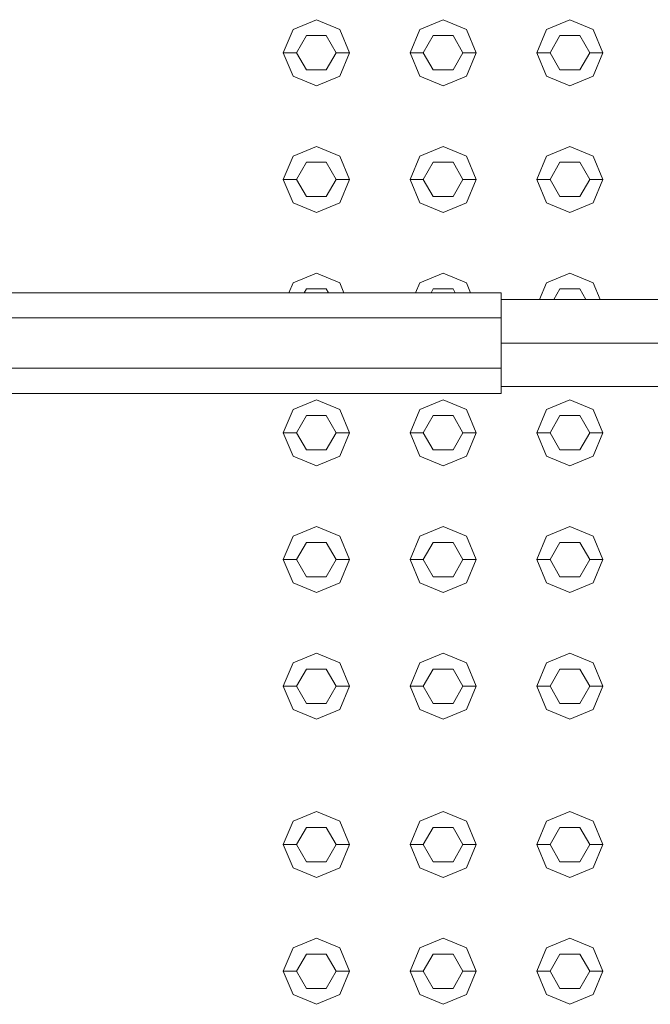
# Model space of a CAD drawing. Header units: millimetres. Extents: x 321 to 585, y -277 to 9.
# Tile 894 of 1056: x 352.785 to 353.262, y -17.687 to -16.941. Entities that reach past the tile are written whole.
import ezdxf

# ---------------------------------------------------------------- set-up
doc = ezdxf.new("R2010")
doc.units = ezdxf.units.MM
doc.header["$MEASUREMENT"] = 0
for name, color, linetype, lineweight in [('IFC-Corrimão-Contorno', 36, 'Continuous', 5), ('IFC-Elemento construtivo genérico-Contorno', 253, 'Continuous', 5), ('IFC-Escada-Contorno', 32, 'Continuous', 5)]:
    doc.layers.add(name, color=color, linetype=linetype, lineweight=lineweight)

msp = doc.modelspace()

# ---------------------------------------------------------------- linework, layer by layer
at = {"layer": 'IFC-Corrimão-Contorno', "color": 7, "lineweight": 5}
for p, q in [((351.91296, -17.14804), (353.14913, -17.14804)), ((353.14913, -17.16708), (353.14913, -17.14804)), ((353.14913, -17.18614), (353.14913, -17.15314)), ((353.14913, -17.15314), (353.55553, -17.15314)), ((351.90538, -17.16708), (353.14913, -17.16708)), ((353.14913, -17.20519), (353.14913, -17.16708)), ((353.14913, -17.18614), (353.55553, -17.18614)), ((353.14913, -17.21088), (353.14913, -17.18614)), ((351.90538, -17.20519), (353.14913, -17.20519)), ((353.14913, -17.22423), (353.14913, -17.20519)), ((351.91296, -17.22423), (353.14913, -17.22423)), ((353.14913, -17.21913), (353.55553, -17.21913))]:
    msp.add_line(p, q, dxfattribs=at)
at = {"layer": 'IFC-Elemento construtivo genérico-Contorno', "lineweight": 5}
for p, q in [((352.99146, -16.94846), (353.00913, -16.94114)), ((352.99146, -16.94846), (353.00913, -16.94114)), ((353.00913, -16.94114), (353.02681, -16.94846)), ((353.00913, -16.94114), (353.02681, -16.94846)), ((353.08746, -16.94846), (353.10514, -16.94114)), ((353.08746, -16.94846), (353.10514, -16.94114)), ((353.10514, -16.94114), (353.12281, -16.94846)), ((353.10514, -16.94114), (353.12281, -16.94846)), ((353.18346, -16.94846), (353.20113, -16.94114)), ((353.18346, -16.94846), (353.20113, -16.94114)), ((353.20113, -16.94114), (353.21881, -16.94846)), ((353.20113, -16.94114), (353.21881, -16.94846)), ((352.98413, -16.96614), (352.99146, -16.94846)), ((352.98413, -16.96614), (352.99146, -16.94846)), ((353.02681, -16.94846), (353.03413, -16.96614)), ((353.02681, -16.94846), (353.03413, -16.96614)), ((353.08014, -16.96614), (353.08746, -16.94846)), ((353.08014, -16.96614), (353.08746, -16.94846)), ((353.12281, -16.94846), (353.13014, -16.96614)), ((353.12281, -16.94846), (353.13014, -16.96614)), ((353.17613, -16.96614), (353.18346, -16.94846)), ((353.17613, -16.96614), (353.18346, -16.94846)), ((353.21881, -16.94846), (353.22613, -16.96614)), ((353.21881, -16.94846), (353.22613, -16.96614)), ((352.99413, -16.96614), (353.00163, -16.95315)), ((352.99413, -16.96614), (353.00163, -16.95315)), ((353.00163, -16.95315), (353.01663, -16.95315)), ((353.00163, -16.95315), (353.01663, -16.95315)), ((353.01663, -16.95315), (353.02413, -16.96614)), ((353.01663, -16.95315), (353.02413, -16.96614)), ((353.09014, -16.96614), (353.09764, -16.95315)), ((353.09014, -16.96614), (353.09764, -16.95315)), ((353.09764, -16.95315), (353.11264, -16.95315)), ((353.09764, -16.95315), (353.11264, -16.95315)), ((353.11264, -16.95315), (353.12014, -16.96614)), ((353.11264, -16.95315), (353.12014, -16.96614)), ((353.18613, -16.96614), (353.19363, -16.95315)), ((353.18613, -16.96614), (353.19363, -16.95315)), ((353.19363, -16.95315), (353.20863, -16.95315)), ((353.19363, -16.95315), (353.20863, -16.95315)), ((353.20863, -16.95315), (353.21613, -16.96614)), ((353.20863, -16.95315), (353.21613, -16.96614)), ((352.98413, -16.96614), (352.99413, -16.96614)), ((352.98413, -16.96614), (352.99146, -16.98381)), ((352.98413, -16.96614), (352.99413, -16.96614)), ((352.98413, -16.96614), (352.99146, -16.98381)), ((352.99413, -16.96614), (353.00163, -16.97912)), ((352.99413, -16.96614), (353.00163, -16.97912)), ((353.01663, -16.97912), (353.02413, -16.96614)), ((353.01663, -16.97912), (353.02413, -16.96614)), ((353.02413, -16.96614), (353.03413, -16.96614)), ((353.02413, -16.96614), (353.03413, -16.96614)), ((353.02681, -16.98381), (353.03413, -16.96614)), ((353.02681, -16.98381), (353.03413, -16.96614)), ((353.08014, -16.96614), (353.09014, -16.96614)), ((353.08014, -16.96614), (353.08746, -16.98381)), ((353.08014, -16.96614), (353.09014, -16.96614)), ((353.08014, -16.96614), (353.08746, -16.98381)), ((353.09014, -16.96614), (353.09764, -16.97912)), ((353.09014, -16.96614), (353.09764, -16.97912)), ((353.11264, -16.97912), (353.12014, -16.96614)), ((353.11264, -16.97912), (353.12014, -16.96614)), ((353.12014, -16.96614), (353.13014, -16.96614)), ((353.12014, -16.96614), (353.13014, -16.96614)), ((353.12281, -16.98381), (353.13014, -16.96614)), ((353.12281, -16.98381), (353.13014, -16.96614)), ((353.17613, -16.96614), (353.18613, -16.96614)), ((353.17613, -16.96614), (353.18346, -16.98381)), ((353.17613, -16.96614), (353.18613, -16.96614)), ((353.17613, -16.96614), (353.18346, -16.98381)), ((353.18613, -16.96614), (353.19363, -16.97912)), ((353.18613, -16.96614), (353.19363, -16.97912)), ((353.20863, -16.97912), (353.21613, -16.96614)), ((353.20863, -16.97912), (353.21613, -16.96614)), ((353.21613, -16.96614), (353.22613, -16.96614)), ((353.21613, -16.96614), (353.22613, -16.96614)), ((353.21881, -16.98381), (353.22613, -16.96614)), ((353.21881, -16.98381), (353.22613, -16.96614)), ((352.99146, -16.98381), (353.00913, -16.99114)), ((352.99146, -16.98381), (353.00913, -16.99114)), ((353.00163, -16.97912), (353.01663, -16.97912)), ((353.00163, -16.97912), (353.01663, -16.97912)), ((353.00913, -16.99114), (353.02681, -16.98381)), ((353.00913, -16.99114), (353.02681, -16.98381)), ((353.08746, -16.98381), (353.10514, -16.99114)), ((353.08746, -16.98381), (353.10514, -16.99114)), ((353.09764, -16.97912), (353.11264, -16.97912)), ((353.09764, -16.97912), (353.11264, -16.97912)), ((353.10514, -16.99114), (353.12281, -16.98381)), ((353.10514, -16.99114), (353.12281, -16.98381)), ((353.18346, -16.98381), (353.20113, -16.99114)), ((353.18346, -16.98381), (353.20113, -16.99114)), ((353.19363, -16.97912), (353.20863, -16.97912)), ((353.19363, -16.97912), (353.20863, -16.97912)), ((353.20113, -16.99114), (353.21881, -16.98381)), ((353.20113, -16.99114), (353.21881, -16.98381)), ((352.99146, -17.04446), (353.00913, -17.03713)), ((352.99146, -17.04446), (353.00913, -17.03713)), ((353.00913, -17.03713), (353.02681, -17.04446)), ((353.00913, -17.03713), (353.02681, -17.04446)), ((353.08746, -17.04446), (353.10514, -17.03713)), ((353.08746, -17.04446), (353.10514, -17.03713)), ((353.10514, -17.03713), (353.12281, -17.04446)), ((353.10514, -17.03713), (353.12281, -17.04446)), ((353.18346, -17.04446), (353.20113, -17.03713)), ((353.18346, -17.04446), (353.20113, -17.03713)), ((353.20113, -17.03713), (353.21881, -17.04446)), ((353.20113, -17.03713), (353.21881, -17.04446)), ((352.98413, -17.06213), (352.99146, -17.04446)), ((352.98413, -17.06213), (352.99146, -17.04446)), ((353.02681, -17.04446), (353.03413, -17.06213)), ((353.02681, -17.04446), (353.03413, -17.06213)), ((353.08014, -17.06213), (353.08746, -17.04446)), ((353.08014, -17.06213), (353.08746, -17.04446)), ((353.12281, -17.04446), (353.13014, -17.06213)), ((353.12281, -17.04446), (353.13014, -17.06213)), ((353.17613, -17.06213), (353.18346, -17.04446)), ((353.17613, -17.06213), (353.18346, -17.04446)), ((353.21881, -17.04446), (353.22613, -17.06213)), ((353.21881, -17.04446), (353.22613, -17.06213)), ((352.99413, -17.06213), (353.00163, -17.04914)), ((352.99413, -17.06213), (353.00163, -17.04914)), ((353.00163, -17.04914), (353.01663, -17.04914)), ((353.00163, -17.04914), (353.01663, -17.04914)), ((353.01663, -17.04914), (353.02413, -17.06213)), ((353.01663, -17.04914), (353.02413, -17.06213)), ((353.09014, -17.06213), (353.09764, -17.04914)), ((353.09014, -17.06213), (353.09764, -17.04914)), ((353.09764, -17.04914), (353.11264, -17.04914)), ((353.09764, -17.04914), (353.11264, -17.04914)), ((353.11264, -17.04914), (353.12014, -17.06213)), ((353.11264, -17.04914), (353.12014, -17.06213)), ((353.18613, -17.06213), (353.19363, -17.04914)), ((353.18613, -17.06213), (353.19363, -17.04914)), ((353.19363, -17.04914), (353.20863, -17.04914)), ((353.19363, -17.04914), (353.20863, -17.04914)), ((353.20863, -17.04914), (353.21613, -17.06213)), ((353.20863, -17.04914), (353.21613, -17.06213)), ((352.98413, -17.06213), (352.99413, -17.06213)), ((352.98413, -17.06213), (352.99146, -17.07982)), ((352.98413, -17.06213), (352.99413, -17.06213)), ((352.98413, -17.06213), (352.99146, -17.07982)), ((352.99413, -17.06213), (353.00163, -17.07513)), ((352.99413, -17.06213), (353.00163, -17.07513)), ((353.01663, -17.07513), (353.02413, -17.06213)), ((353.01663, -17.07513), (353.02413, -17.06213)), ((353.02413, -17.06213), (353.03413, -17.06213)), ((353.02413, -17.06213), (353.03413, -17.06213)), ((353.02681, -17.07982), (353.03413, -17.06213)), ((353.02681, -17.07982), (353.03413, -17.06213)), ((353.08014, -17.06213), (353.09014, -17.06213)), ((353.08014, -17.06213), (353.08746, -17.07982)), ((353.08014, -17.06213), (353.09014, -17.06213)), ((353.08014, -17.06213), (353.08746, -17.07982)), ((353.09014, -17.06213), (353.09764, -17.07513)), ((353.09014, -17.06213), (353.09764, -17.07513)), ((353.11264, -17.07513), (353.12014, -17.06213)), ((353.11264, -17.07513), (353.12014, -17.06213)), ((353.12014, -17.06213), (353.13014, -17.06213)), ((353.12014, -17.06213), (353.13014, -17.06213)), ((353.12281, -17.07982), (353.13014, -17.06213)), ((353.12281, -17.07982), (353.13014, -17.06213)), ((353.17613, -17.06213), (353.18613, -17.06213)), ((353.17613, -17.06213), (353.18346, -17.07982)), ((353.17613, -17.06213), (353.18613, -17.06213)), ((353.17613, -17.06213), (353.18346, -17.07982)), ((353.18613, -17.06213), (353.19363, -17.07513)), ((353.18613, -17.06213), (353.19363, -17.07513)), ((353.20863, -17.07513), (353.21613, -17.06213)), ((353.20863, -17.07513), (353.21613, -17.06213)), ((353.21613, -17.06213), (353.22613, -17.06213)), ((353.21613, -17.06213), (353.22613, -17.06213)), ((353.21881, -17.07982), (353.22613, -17.06213)), ((353.21881, -17.07982), (353.22613, -17.06213)), ((353.00163, -17.07513), (353.01663, -17.07513)), ((353.00163, -17.07513), (353.01663, -17.07513)), ((353.09764, -17.07513), (353.11264, -17.07513)), ((353.09764, -17.07513), (353.11264, -17.07513)), ((353.19363, -17.07513), (353.20863, -17.07513)), ((353.19363, -17.07513), (353.20863, -17.07513)), ((352.99146, -17.07982), (353.00913, -17.08713)), ((352.99146, -17.07982), (353.00913, -17.08713)), ((353.00913, -17.08713), (353.02681, -17.07982)), ((353.00913, -17.08713), (353.02681, -17.07982)), ((353.08746, -17.07982), (353.10514, -17.08713)), ((353.08746, -17.07982), (353.10514, -17.08713)), ((353.10514, -17.08713), (353.12281, -17.07982)), ((353.10514, -17.08713), (353.12281, -17.07982)), ((353.18346, -17.07982), (353.20113, -17.08713)), ((353.18346, -17.07982), (353.20113, -17.08713)), ((353.20113, -17.08713), (353.21881, -17.07982)), ((353.20113, -17.08713), (353.21881, -17.07982)), ((352.99146, -17.14046), (353.00913, -17.13314)), ((352.99146, -17.14046), (353.00913, -17.13314)), ((353.00913, -17.13314), (353.02681, -17.14046)), ((353.00913, -17.13314), (353.02681, -17.14046)), ((353.08746, -17.14046), (353.10514, -17.13314)), ((353.08746, -17.14046), (353.10514, -17.13314)), ((353.10514, -17.13314), (353.12281, -17.14046)), ((353.10514, -17.13314), (353.12281, -17.14046)), ((353.18346, -17.14046), (353.20113, -17.13314)), ((353.18346, -17.14046), (353.20113, -17.13314)), ((353.20113, -17.13314), (353.21881, -17.14046)), ((353.20113, -17.13314), (353.21881, -17.14046)), ((352.98832, -17.14804), (352.99146, -17.14046)), ((352.98832, -17.14804), (352.99146, -17.14046)), ((353.02681, -17.14046), (353.02995, -17.14804)), ((353.02681, -17.14046), (353.02995, -17.14804)), ((353.08432, -17.14804), (353.08746, -17.14046)), ((353.08432, -17.14804), (353.08746, -17.14046)), ((353.12281, -17.14046), (353.12595, -17.14804)), ((353.12281, -17.14046), (353.12595, -17.14804)), ((353.17821, -17.15314), (353.18346, -17.14046)), ((353.17821, -17.15314), (353.18346, -17.14046)), ((353.21881, -17.14046), (353.22406, -17.15314)), ((353.21881, -17.14046), (353.22406, -17.15314)), ((352.99997, -17.14804), (353.00163, -17.14515)), ((352.99997, -17.14804), (353.00163, -17.14515)), ((353.00163, -17.14515), (353.01663, -17.14515)), ((353.00163, -17.14515), (353.01663, -17.14515)), ((353.01663, -17.14515), (353.0183, -17.14804)), ((353.01663, -17.14515), (353.0183, -17.14804)), ((353.09597, -17.14804), (353.09764, -17.14515)), ((353.09597, -17.14804), (353.09764, -17.14515)), ((353.09764, -17.14515), (353.11264, -17.14515)), ((353.09764, -17.14515), (353.11264, -17.14515)), ((353.11264, -17.14515), (353.1143, -17.14804)), ((353.11264, -17.14515), (353.1143, -17.14804)), ((353.18902, -17.15314), (353.19363, -17.14515)), ((353.18902, -17.15314), (353.19363, -17.14515)), ((353.19363, -17.14515), (353.20863, -17.14515)), ((353.19363, -17.14515), (353.20863, -17.14515)), ((353.20863, -17.14515), (353.21325, -17.15314)), ((353.20863, -17.14515), (353.21325, -17.15314)), ((352.99146, -17.23646), (353.00913, -17.22913)), ((352.99146, -17.23646), (353.00913, -17.22913)), ((353.00913, -17.22913), (353.02681, -17.23646)), ((353.00913, -17.22913), (353.02681, -17.23646)), ((353.08746, -17.23646), (353.10514, -17.22913)), ((353.08746, -17.23646), (353.10514, -17.22913)), ((353.10514, -17.22913), (353.12281, -17.23646)), ((353.10514, -17.22913), (353.12281, -17.23646)), ((353.18346, -17.23646), (353.20113, -17.22913)), ((353.18346, -17.23646), (353.20113, -17.22913)), ((353.20113, -17.22913), (353.21881, -17.23646)), ((353.20113, -17.22913), (353.21881, -17.23646)), ((352.98413, -17.25413), (352.99146, -17.23646)), ((352.98413, -17.25413), (352.99146, -17.23646)), ((353.02681, -17.23646), (353.03413, -17.25413)), ((353.02681, -17.23646), (353.03413, -17.25413)), ((353.08014, -17.25413), (353.08746, -17.23646)), ((353.08014, -17.25413), (353.08746, -17.23646)), ((353.12281, -17.23646), (353.13014, -17.25413)), ((353.12281, -17.23646), (353.13014, -17.25413)), ((353.17613, -17.25413), (353.18346, -17.23646)), ((353.17613, -17.25413), (353.18346, -17.23646)), ((353.21881, -17.23646), (353.22613, -17.25413)), ((353.21881, -17.23646), (353.22613, -17.25413)), ((352.99413, -17.25413), (353.00163, -17.24114)), ((352.99413, -17.25413), (353.00163, -17.24114)), ((353.00163, -17.24114), (353.01663, -17.24114)), ((353.00163, -17.24114), (353.01663, -17.24114)), ((353.01663, -17.24114), (353.02413, -17.25413)), ((353.01663, -17.24114), (353.02413, -17.25413)), ((353.09014, -17.25413), (353.09764, -17.24114)), ((353.09014, -17.25413), (353.09764, -17.24114)), ((353.09764, -17.24114), (353.11264, -17.24114)), ((353.09764, -17.24114), (353.11264, -17.24114)), ((353.11264, -17.24114), (353.12014, -17.25413)), ((353.11264, -17.24114), (353.12014, -17.25413)), ((353.18613, -17.25413), (353.19363, -17.24114)), ((353.18613, -17.25413), (353.19363, -17.24114)), ((353.19363, -17.24114), (353.20863, -17.24114)), ((353.19363, -17.24114), (353.20863, -17.24114)), ((353.20863, -17.24114), (353.21613, -17.25413)), ((353.20863, -17.24114), (353.21613, -17.25413)), ((352.98413, -17.25413), (352.99413, -17.25413)), ((352.98413, -17.25413), (352.99146, -17.27181)), ((352.98413, -17.25413), (352.99413, -17.25413)), ((352.98413, -17.25413), (352.99146, -17.27181)), ((352.99413, -17.25413), (353.00163, -17.26712)), ((352.99413, -17.25413), (353.00163, -17.26712)), ((353.01663, -17.26712), (353.02413, -17.25413)), ((353.01663, -17.26712), (353.02413, -17.25413)), ((353.02413, -17.25413), (353.03413, -17.25413)), ((353.02413, -17.25413), (353.03413, -17.25413)), ((353.02681, -17.27181), (353.03413, -17.25413)), ((353.02681, -17.27181), (353.03413, -17.25413)), ((353.08014, -17.25413), (353.09014, -17.25413)), ((353.08014, -17.25413), (353.08746, -17.27181)), ((353.08014, -17.25413), (353.09014, -17.25413)), ((353.08014, -17.25413), (353.08746, -17.27181)), ((353.09014, -17.25413), (353.09764, -17.26712)), ((353.09014, -17.25413), (353.09764, -17.26712)), ((353.11264, -17.26712), (353.12014, -17.25413)), ((353.11264, -17.26712), (353.12014, -17.25413)), ((353.12014, -17.25413), (353.13014, -17.25413)), ((353.12014, -17.25413), (353.13014, -17.25413)), ((353.12281, -17.27181), (353.13014, -17.25413)), ((353.12281, -17.27181), (353.13014, -17.25413)), ((353.17613, -17.25413), (353.18613, -17.25413)), ((353.17613, -17.25413), (353.18346, -17.27181)), ((353.17613, -17.25413), (353.18613, -17.25413)), ((353.17613, -17.25413), (353.18346, -17.27181)), ((353.18613, -17.25413), (353.19363, -17.26712)), ((353.18613, -17.25413), (353.19363, -17.26712)), ((353.20863, -17.26712), (353.21613, -17.25413)), ((353.20863, -17.26712), (353.21613, -17.25413)), ((353.21613, -17.25413), (353.22613, -17.25413)), ((353.21613, -17.25413), (353.22613, -17.25413)), ((353.21881, -17.27181), (353.22613, -17.25413)), ((353.21881, -17.27181), (353.22613, -17.25413)), ((353.00163, -17.26712), (353.01663, -17.26712)), ((353.00163, -17.26712), (353.01663, -17.26712)), ((353.09764, -17.26712), (353.11264, -17.26712)), ((353.09764, -17.26712), (353.11264, -17.26712)), ((353.19363, -17.26712), (353.20863, -17.26712)), ((353.19363, -17.26712), (353.20863, -17.26712)), ((352.99146, -17.27181), (353.00913, -17.27913)), ((352.99146, -17.27181), (353.00913, -17.27913)), ((353.00913, -17.27913), (353.02681, -17.27181)), ((353.00913, -17.27913), (353.02681, -17.27181)), ((353.08746, -17.27181), (353.10514, -17.27913)), ((353.08746, -17.27181), (353.10514, -17.27913)), ((353.10514, -17.27913), (353.12281, -17.27181)), ((353.10514, -17.27913), (353.12281, -17.27181)), ((353.18346, -17.27181), (353.20113, -17.27913)), ((353.18346, -17.27181), (353.20113, -17.27913)), ((353.20113, -17.27913), (353.21881, -17.27181)), ((353.20113, -17.27913), (353.21881, -17.27181)), ((352.99146, -17.33245), (353.00913, -17.32514)), ((352.99146, -17.33245), (353.00913, -17.32514)), ((353.00913, -17.32514), (353.02681, -17.33245)), ((353.00913, -17.32514), (353.02681, -17.33245)), ((353.08746, -17.33245), (353.10514, -17.32514)), ((353.08746, -17.33245), (353.10514, -17.32514)), ((353.10514, -17.32514), (353.12281, -17.33245)), ((353.10514, -17.32514), (353.12281, -17.33245)), ((353.18346, -17.33245), (353.20113, -17.32514)), ((353.18346, -17.33245), (353.20113, -17.32514)), ((353.20113, -17.32514), (353.21881, -17.33245)), ((353.20113, -17.32514), (353.21881, -17.33245)), ((352.98413, -17.35014), (352.99146, -17.33245)), ((352.98413, -17.35014), (352.99146, -17.33245)), ((353.02681, -17.33245), (353.03413, -17.35014)), ((353.02681, -17.33245), (353.03413, -17.35014)), ((353.08014, -17.35014), (353.08746, -17.33245)), ((353.08014, -17.35014), (353.08746, -17.33245)), ((353.12281, -17.33245), (353.13014, -17.35014)), ((353.12281, -17.33245), (353.13014, -17.35014)), ((353.17613, -17.35014), (353.18346, -17.33245)), ((353.17613, -17.35014), (353.18346, -17.33245)), ((353.21881, -17.33245), (353.22613, -17.35014)), ((353.21881, -17.33245), (353.22613, -17.35014)), ((352.99413, -17.35014), (353.00163, -17.33714)), ((352.99413, -17.35014), (353.00163, -17.33714)), ((353.00163, -17.33714), (353.01663, -17.33714)), ((353.00163, -17.33714), (353.01663, -17.33714)), ((353.01663, -17.33714), (353.02413, -17.35014)), ((353.01663, -17.33714), (353.02413, -17.35014)), ((353.09014, -17.35014), (353.09764, -17.33714)), ((353.09014, -17.35014), (353.09764, -17.33714)), ((353.09764, -17.33714), (353.11264, -17.33714)), ((353.09764, -17.33714), (353.11264, -17.33714)), ((353.11264, -17.33714), (353.12014, -17.35014)), ((353.11264, -17.33714), (353.12014, -17.35014)), ((353.18613, -17.35014), (353.19363, -17.33714)), ((353.18613, -17.35014), (353.19363, -17.33714)), ((353.19363, -17.33714), (353.20863, -17.33714)), ((353.19363, -17.33714), (353.20863, -17.33714)), ((353.20863, -17.33714), (353.21613, -17.35014)), ((353.20863, -17.33714), (353.21613, -17.35014)), ((352.98413, -17.35014), (352.99413, -17.35014)), ((352.98413, -17.35014), (352.99146, -17.36781)), ((352.98413, -17.35014), (352.99413, -17.35014)), ((352.98413, -17.35014), (352.99146, -17.36781)), ((352.99413, -17.35014), (353.00163, -17.36313)), ((352.99413, -17.35014), (353.00163, -17.36313)), ((353.01663, -17.36313), (353.02413, -17.35014)), ((353.01663, -17.36313), (353.02413, -17.35014)), ((353.02413, -17.35014), (353.03413, -17.35014)), ((353.02413, -17.35014), (353.03413, -17.35014)), ((353.02681, -17.36781), (353.03413, -17.35014)), ((353.02681, -17.36781), (353.03413, -17.35014)), ((353.08014, -17.35014), (353.09014, -17.35014)), ((353.08014, -17.35014), (353.08746, -17.36781)), ((353.08014, -17.35014), (353.09014, -17.35014)), ((353.08014, -17.35014), (353.08746, -17.36781)), ((353.09014, -17.35014), (353.09764, -17.36313)), ((353.09014, -17.35014), (353.09764, -17.36313)), ((353.11264, -17.36313), (353.12014, -17.35014)), ((353.11264, -17.36313), (353.12014, -17.35014)), ((353.12014, -17.35014), (353.13014, -17.35014)), ((353.12014, -17.35014), (353.13014, -17.35014)), ((353.12281, -17.36781), (353.13014, -17.35014)), ((353.12281, -17.36781), (353.13014, -17.35014)), ((353.17613, -17.35014), (353.18613, -17.35014)), ((353.17613, -17.35014), (353.18346, -17.36781)), ((353.17613, -17.35014), (353.18613, -17.35014)), ((353.17613, -17.35014), (353.18346, -17.36781)), ((353.18613, -17.35014), (353.19363, -17.36313)), ((353.18613, -17.35014), (353.19363, -17.36313)), ((353.20863, -17.36313), (353.21613, -17.35014)), ((353.20863, -17.36313), (353.21613, -17.35014)), ((353.21613, -17.35014), (353.22613, -17.35014)), ((353.21613, -17.35014), (353.22613, -17.35014)), ((353.21881, -17.36781), (353.22613, -17.35014)), ((353.21881, -17.36781), (353.22613, -17.35014)), ((353.00163, -17.36313), (353.01663, -17.36313)), ((353.00163, -17.36313), (353.01663, -17.36313)), ((353.09764, -17.36313), (353.11264, -17.36313)), ((353.09764, -17.36313), (353.11264, -17.36313)), ((353.19363, -17.36313), (353.20863, -17.36313)), ((353.19363, -17.36313), (353.20863, -17.36313)), ((352.99146, -17.36781), (353.00913, -17.37514)), ((352.99146, -17.36781), (353.00913, -17.37514)), ((353.00913, -17.37514), (353.02681, -17.36781)), ((353.00913, -17.37514), (353.02681, -17.36781)), ((353.08746, -17.36781), (353.10514, -17.37514)), ((353.08746, -17.36781), (353.10514, -17.37514)), ((353.10514, -17.37514), (353.12281, -17.36781)), ((353.10514, -17.37514), (353.12281, -17.36781)), ((353.18346, -17.36781), (353.20113, -17.37514)), ((353.18346, -17.36781), (353.20113, -17.37514)), ((353.20113, -17.37514), (353.21881, -17.36781)), ((353.20113, -17.37514), (353.21881, -17.36781)), ((352.99146, -17.42846), (353.00913, -17.42114)), ((352.99146, -17.42846), (353.00913, -17.42114)), ((353.00913, -17.42114), (353.02681, -17.42846)), ((353.00913, -17.42114), (353.02681, -17.42846)), ((353.08746, -17.42846), (353.10514, -17.42114)), ((353.08746, -17.42846), (353.10514, -17.42114)), ((353.10514, -17.42114), (353.12281, -17.42846)), ((353.10514, -17.42114), (353.12281, -17.42846)), ((353.18346, -17.42846), (353.20113, -17.42114)), ((353.18346, -17.42846), (353.20113, -17.42114)), ((353.20113, -17.42114), (353.21881, -17.42846)), ((353.20113, -17.42114), (353.21881, -17.42846)), ((352.98413, -17.44614), (352.99146, -17.42846)), ((352.98413, -17.44614), (352.99146, -17.42846)), ((352.99413, -17.44614), (353.00163, -17.43315)), ((352.99413, -17.44614), (353.00163, -17.43315)), ((353.00163, -17.43315), (353.01663, -17.43315)), ((353.00163, -17.43315), (353.01663, -17.43315)), ((353.01663, -17.43315), (353.02413, -17.44614)), ((353.01663, -17.43315), (353.02413, -17.44614)), ((353.02681, -17.42846), (353.03413, -17.44614)), ((353.02681, -17.42846), (353.03413, -17.44614)), ((353.08014, -17.44614), (353.08746, -17.42846)), ((353.08014, -17.44614), (353.08746, -17.42846)), ((353.09014, -17.44614), (353.09764, -17.43315)), ((353.09014, -17.44614), (353.09764, -17.43315)), ((353.09764, -17.43315), (353.11264, -17.43315)), ((353.09764, -17.43315), (353.11264, -17.43315)), ((353.11264, -17.43315), (353.12014, -17.44614)), ((353.11264, -17.43315), (353.12014, -17.44614)), ((353.12281, -17.42846), (353.13014, -17.44614)), ((353.12281, -17.42846), (353.13014, -17.44614)), ((353.17613, -17.44614), (353.18346, -17.42846)), ((353.17613, -17.44614), (353.18346, -17.42846)), ((353.18613, -17.44614), (353.19363, -17.43315)), ((353.18613, -17.44614), (353.19363, -17.43315)), ((353.19363, -17.43315), (353.20863, -17.43315)), ((353.19363, -17.43315), (353.20863, -17.43315)), ((353.20863, -17.43315), (353.21613, -17.44614)), ((353.20863, -17.43315), (353.21613, -17.44614)), ((353.21881, -17.42846), (353.22613, -17.44614)), ((353.21881, -17.42846), (353.22613, -17.44614)), ((352.98413, -17.44614), (352.99413, -17.44614)), ((352.98413, -17.44614), (352.99146, -17.46381)), ((352.98413, -17.44614), (352.99413, -17.44614)), ((352.98413, -17.44614), (352.99146, -17.46381)), ((352.99413, -17.44614), (353.00163, -17.45912)), ((352.99413, -17.44614), (353.00163, -17.45912)), ((353.01663, -17.45912), (353.02413, -17.44614)), ((353.01663, -17.45912), (353.02413, -17.44614)), ((353.02413, -17.44614), (353.03413, -17.44614)), ((353.02413, -17.44614), (353.03413, -17.44614)), ((353.02681, -17.46381), (353.03413, -17.44614)), ((353.02681, -17.46381), (353.03413, -17.44614)), ((353.08014, -17.44614), (353.09014, -17.44614)), ((353.08014, -17.44614), (353.08746, -17.46381)), ((353.08014, -17.44614), (353.09014, -17.44614)), ((353.08014, -17.44614), (353.08746, -17.46381)), ((353.09014, -17.44614), (353.09764, -17.45912)), ((353.09014, -17.44614), (353.09764, -17.45912)), ((353.11264, -17.45912), (353.12014, -17.44614)), ((353.11264, -17.45912), (353.12014, -17.44614)), ((353.12014, -17.44614), (353.13014, -17.44614)), ((353.12014, -17.44614), (353.13014, -17.44614)), ((353.12281, -17.46381), (353.13014, -17.44614)), ((353.12281, -17.46381), (353.13014, -17.44614)), ((353.17613, -17.44614), (353.18613, -17.44614)), ((353.17613, -17.44614), (353.18346, -17.46381)), ((353.17613, -17.44614), (353.18613, -17.44614)), ((353.17613, -17.44614), (353.18346, -17.46381)), ((353.18613, -17.44614), (353.19363, -17.45912)), ((353.18613, -17.44614), (353.19363, -17.45912)), ((353.20863, -17.45912), (353.21613, -17.44614)), ((353.20863, -17.45912), (353.21613, -17.44614)), ((353.21613, -17.44614), (353.22613, -17.44614)), ((353.21613, -17.44614), (353.22613, -17.44614)), ((353.21881, -17.46381), (353.22613, -17.44614)), ((353.21881, -17.46381), (353.22613, -17.44614)), ((353.00163, -17.45912), (353.01663, -17.45912)), ((353.00163, -17.45912), (353.01663, -17.45912)), ((353.09764, -17.45912), (353.11264, -17.45912)), ((353.09764, -17.45912), (353.11264, -17.45912)), ((353.19363, -17.45912), (353.20863, -17.45912)), ((353.19363, -17.45912), (353.20863, -17.45912)), ((352.99146, -17.46381), (353.00913, -17.47114)), ((352.99146, -17.46381), (353.00913, -17.47114)), ((353.00913, -17.47114), (353.02681, -17.46381)), ((353.00913, -17.47114), (353.02681, -17.46381)), ((353.08746, -17.46381), (353.10514, -17.47114)), ((353.08746, -17.46381), (353.10514, -17.47114)), ((353.10514, -17.47114), (353.12281, -17.46381)), ((353.10514, -17.47114), (353.12281, -17.46381)), ((353.18346, -17.46381), (353.20113, -17.47114)), ((353.18346, -17.46381), (353.20113, -17.47114)), ((353.20113, -17.47114), (353.21881, -17.46381)), ((353.20113, -17.47114), (353.21881, -17.46381)), ((352.99146, -17.54846), (353.00913, -17.54114)), ((352.99146, -17.54846), (353.00913, -17.54114)), ((353.00913, -17.54114), (353.02681, -17.54846)), ((353.00913, -17.54114), (353.02681, -17.54846)), ((353.08746, -17.54846), (353.10514, -17.54114)), ((353.08746, -17.54846), (353.10514, -17.54114)), ((353.10514, -17.54114), (353.12281, -17.54846)), ((353.10514, -17.54114), (353.12281, -17.54846)), ((353.18346, -17.54846), (353.20113, -17.54114)), ((353.18346, -17.54846), (353.20113, -17.54114)), ((353.20113, -17.54114), (353.21881, -17.54846)), ((353.20113, -17.54114), (353.21881, -17.54846)), ((352.98413, -17.56614), (352.99146, -17.54846)), ((352.98413, -17.56614), (352.99146, -17.54846)), ((352.99413, -17.56614), (353.00163, -17.55315)), ((352.99413, -17.56614), (353.00163, -17.55315)), ((353.00163, -17.55315), (353.01663, -17.55315)), ((353.00163, -17.55315), (353.01663, -17.55315)), ((353.01663, -17.55315), (353.02413, -17.56614)), ((353.01663, -17.55315), (353.02413, -17.56614)), ((353.02681, -17.54846), (353.03413, -17.56614)), ((353.02681, -17.54846), (353.03413, -17.56614)), ((353.08014, -17.56614), (353.08746, -17.54846)), ((353.08014, -17.56614), (353.08746, -17.54846)), ((353.09014, -17.56614), (353.09764, -17.55315)), ((353.09014, -17.56614), (353.09764, -17.55315)), ((353.09764, -17.55315), (353.11264, -17.55315)), ((353.09764, -17.55315), (353.11264, -17.55315)), ((353.11264, -17.55315), (353.12014, -17.56614)), ((353.11264, -17.55315), (353.12014, -17.56614)), ((353.12281, -17.54846), (353.13014, -17.56614)), ((353.12281, -17.54846), (353.13014, -17.56614)), ((353.17613, -17.56614), (353.18346, -17.54846)), ((353.17613, -17.56614), (353.18346, -17.54846)), ((353.18613, -17.56614), (353.19363, -17.55315)), ((353.18613, -17.56614), (353.19363, -17.55315)), ((353.19363, -17.55315), (353.20863, -17.55315)), ((353.19363, -17.55315), (353.20863, -17.55315)), ((353.20863, -17.55315), (353.21613, -17.56614)), ((353.20863, -17.55315), (353.21613, -17.56614)), ((353.21881, -17.54846), (353.22613, -17.56614)), ((353.21881, -17.54846), (353.22613, -17.56614)), ((352.98413, -17.56614), (352.99413, -17.56614)), ((352.98413, -17.56614), (352.99146, -17.58381)), ((352.98413, -17.56614), (352.99413, -17.56614)), ((352.98413, -17.56614), (352.99146, -17.58381)), ((352.99413, -17.56614), (353.00163, -17.57912)), ((352.99413, -17.56614), (353.00163, -17.57912)), ((353.01663, -17.57912), (353.02413, -17.56614)), ((353.01663, -17.57912), (353.02413, -17.56614)), ((353.02413, -17.56614), (353.03413, -17.56614)), ((353.02413, -17.56614), (353.03413, -17.56614)), ((353.02681, -17.58381), (353.03413, -17.56614)), ((353.02681, -17.58381), (353.03413, -17.56614)), ((353.08014, -17.56614), (353.09014, -17.56614)), ((353.08014, -17.56614), (353.08746, -17.58381)), ((353.08014, -17.56614), (353.09014, -17.56614)), ((353.08014, -17.56614), (353.08746, -17.58381)), ((353.09014, -17.56614), (353.09764, -17.57912)), ((353.09014, -17.56614), (353.09764, -17.57912)), ((353.11264, -17.57912), (353.12014, -17.56614)), ((353.11264, -17.57912), (353.12014, -17.56614)), ((353.12014, -17.56614), (353.13014, -17.56614)), ((353.12014, -17.56614), (353.13014, -17.56614)), ((353.12281, -17.58381), (353.13014, -17.56614)), ((353.12281, -17.58381), (353.13014, -17.56614)), ((353.17613, -17.56614), (353.18613, -17.56614)), ((353.17613, -17.56614), (353.18346, -17.58381)), ((353.17613, -17.56614), (353.18613, -17.56614)), ((353.17613, -17.56614), (353.18346, -17.58381)), ((353.18613, -17.56614), (353.19363, -17.57912)), ((353.18613, -17.56614), (353.19363, -17.57912)), ((353.20863, -17.57912), (353.21613, -17.56614)), ((353.20863, -17.57912), (353.21613, -17.56614)), ((353.21613, -17.56614), (353.22613, -17.56614)), ((353.21613, -17.56614), (353.22613, -17.56614)), ((353.21881, -17.58381), (353.22613, -17.56614)), ((353.21881, -17.58381), (353.22613, -17.56614)), ((353.00163, -17.57912), (353.01663, -17.57912)), ((353.00163, -17.57912), (353.01663, -17.57912)), ((353.09764, -17.57912), (353.11264, -17.57912)), ((353.09764, -17.57912), (353.11264, -17.57912)), ((353.19363, -17.57912), (353.20863, -17.57912)), ((353.19363, -17.57912), (353.20863, -17.57912)), ((352.99146, -17.58381), (353.00913, -17.59114)), ((352.99146, -17.58381), (353.00913, -17.59114)), ((353.00913, -17.59114), (353.02681, -17.58381)), ((353.00913, -17.59114), (353.02681, -17.58381)), ((353.08746, -17.58381), (353.10514, -17.59114)), ((353.08746, -17.58381), (353.10514, -17.59114)), ((353.10514, -17.59114), (353.12281, -17.58381)), ((353.10514, -17.59114), (353.12281, -17.58381)), ((353.18346, -17.58381), (353.20113, -17.59114)), ((353.18346, -17.58381), (353.20113, -17.59114)), ((353.20113, -17.59114), (353.21881, -17.58381)), ((353.20113, -17.59114), (353.21881, -17.58381)), ((352.99146, -17.64446), (353.00913, -17.63713)), ((352.99146, -17.64446), (353.00913, -17.63713)), ((353.00913, -17.63713), (353.02681, -17.64446)), ((353.00913, -17.63713), (353.02681, -17.64446)), ((353.08746, -17.64446), (353.10514, -17.63713)), ((353.08746, -17.64446), (353.10514, -17.63713)), ((353.10514, -17.63713), (353.12281, -17.64446)), ((353.10514, -17.63713), (353.12281, -17.64446)), ((353.18346, -17.64446), (353.20113, -17.63713)), ((353.18346, -17.64446), (353.20113, -17.63713)), ((353.20113, -17.63713), (353.21881, -17.64446)), ((353.20113, -17.63713), (353.21881, -17.64446)), ((352.98413, -17.66213), (352.99146, -17.64446)), ((352.98413, -17.66213), (352.99146, -17.64446)), ((352.99413, -17.66213), (353.00163, -17.64914)), ((352.99413, -17.66213), (353.00163, -17.64914)), ((353.00163, -17.64914), (353.01663, -17.64914)), ((353.00163, -17.64914), (353.01663, -17.64914)), ((353.01663, -17.64914), (353.02413, -17.66213)), ((353.01663, -17.64914), (353.02413, -17.66213)), ((353.02681, -17.64446), (353.03413, -17.66213)), ((353.02681, -17.64446), (353.03413, -17.66213)), ((353.08014, -17.66213), (353.08746, -17.64446)), ((353.08014, -17.66213), (353.08746, -17.64446)), ((353.09014, -17.66213), (353.09764, -17.64914)), ((353.09014, -17.66213), (353.09764, -17.64914)), ((353.09764, -17.64914), (353.11264, -17.64914)), ((353.09764, -17.64914), (353.11264, -17.64914)), ((353.11264, -17.64914), (353.12014, -17.66213)), ((353.11264, -17.64914), (353.12014, -17.66213)), ((353.12281, -17.64446), (353.13014, -17.66213)), ((353.12281, -17.64446), (353.13014, -17.66213)), ((353.17613, -17.66213), (353.18346, -17.64446)), ((353.17613, -17.66213), (353.18346, -17.64446)), ((353.18613, -17.66213), (353.19363, -17.64914)), ((353.18613, -17.66213), (353.19363, -17.64914)), ((353.19363, -17.64914), (353.20863, -17.64914)), ((353.19363, -17.64914), (353.20863, -17.64914)), ((353.20863, -17.64914), (353.21613, -17.66213)), ((353.20863, -17.64914), (353.21613, -17.66213)), ((353.21881, -17.64446), (353.22613, -17.66213)), ((353.21881, -17.64446), (353.22613, -17.66213)), ((352.98413, -17.66213), (352.99413, -17.66213)), ((352.98413, -17.66213), (352.99146, -17.67982)), ((352.98413, -17.66213), (352.99413, -17.66213)), ((352.98413, -17.66213), (352.99146, -17.67982)), ((352.99413, -17.66213), (353.00163, -17.67513)), ((352.99413, -17.66213), (353.00163, -17.67513)), ((353.01663, -17.67513), (353.02413, -17.66213)), ((353.01663, -17.67513), (353.02413, -17.66213)), ((353.02413, -17.66213), (353.03413, -17.66213)), ((353.02413, -17.66213), (353.03413, -17.66213)), ((353.02681, -17.67982), (353.03413, -17.66213)), ((353.02681, -17.67982), (353.03413, -17.66213)), ((353.08014, -17.66213), (353.09014, -17.66213)), ((353.08014, -17.66213), (353.08746, -17.67982)), ((353.08014, -17.66213), (353.09014, -17.66213)), ((353.08014, -17.66213), (353.08746, -17.67982)), ((353.09014, -17.66213), (353.09764, -17.67513)), ((353.09014, -17.66213), (353.09764, -17.67513)), ((353.11264, -17.67513), (353.12014, -17.66213)), ((353.11264, -17.67513), (353.12014, -17.66213)), ((353.12014, -17.66213), (353.13014, -17.66213)), ((353.12014, -17.66213), (353.13014, -17.66213)), ((353.12281, -17.67982), (353.13014, -17.66213)), ((353.12281, -17.67982), (353.13014, -17.66213)), ((353.17613, -17.66213), (353.18613, -17.66213)), ((353.17613, -17.66213), (353.18346, -17.67982)), ((353.17613, -17.66213), (353.18613, -17.66213)), ((353.17613, -17.66213), (353.18346, -17.67982)), ((353.18613, -17.66213), (353.19363, -17.67513)), ((353.18613, -17.66213), (353.19363, -17.67513)), ((353.20863, -17.67513), (353.21613, -17.66213)), ((353.20863, -17.67513), (353.21613, -17.66213)), ((353.21613, -17.66213), (353.22613, -17.66213)), ((353.21613, -17.66213), (353.22613, -17.66213)), ((353.21881, -17.67982), (353.22613, -17.66213)), ((353.21881, -17.67982), (353.22613, -17.66213)), ((352.99146, -17.67982), (353.00913, -17.68713)), ((352.99146, -17.67982), (353.00913, -17.68713)), ((353.00163, -17.67513), (353.01663, -17.67513)), ((353.00163, -17.67513), (353.01663, -17.67513)), ((353.00913, -17.68713), (353.02681, -17.67982)), ((353.00913, -17.68713), (353.02681, -17.67982)), ((353.08746, -17.67982), (353.10514, -17.68713)), ((353.08746, -17.67982), (353.10514, -17.68713)), ((353.09764, -17.67513), (353.11264, -17.67513)), ((353.09764, -17.67513), (353.11264, -17.67513)), ((353.10514, -17.68713), (353.12281, -17.67982)), ((353.10514, -17.68713), (353.12281, -17.67982)), ((353.18346, -17.67982), (353.20113, -17.68713)), ((353.18346, -17.67982), (353.20113, -17.68713)), ((353.19363, -17.67513), (353.20863, -17.67513)), ((353.19363, -17.67513), (353.20863, -17.67513)), ((353.20113, -17.68713), (353.21881, -17.67982)), ((353.20113, -17.68713), (353.21881, -17.67982))]:
    msp.add_line(p, q, dxfattribs=at)
at = {"layer": 'IFC-Escada-Contorno', "color": 7, "lineweight": 5}
for p, q in [((351.91296, -17.14804), (353.14913, -17.14804)), ((353.14913, -17.16047), (353.14913, -17.14804)), ((353.14913, -17.15314), (353.14913, -17.14804)), ((353.14913, -17.16139), (353.14913, -17.15314)), ((353.14913, -17.15314), (353.55554, -17.15314)), ((353.14913, -17.16047), (353.14913, -17.15425)), ((353.14913, -17.16708), (353.14913, -17.15756)), ((353.14913, -17.16708), (353.14913, -17.16047)), ((353.14913, -17.16964), (353.14913, -17.16139)), ((351.90538, -17.16708), (353.14913, -17.16708)), ((353.14913, -17.18614), (353.14913, -17.16708)), ((353.14913, -17.20519), (353.14913, -17.16708)), ((353.14913, -17.18614), (353.55554, -17.18614)), ((353.14913, -17.20519), (353.14913, -17.18614)), ((353.14913, -17.21088), (353.14913, -17.20263)), ((351.90538, -17.20519), (353.14913, -17.20519)), ((353.14913, -17.22423), (353.14913, -17.20519)), ((353.14913, -17.21947), (353.14913, -17.20519)), ((353.14913, -17.22423), (353.14913, -17.20994)), ((351.91296, -17.22423), (353.14913, -17.22423)), ((353.14913, -17.21913), (353.55554, -17.21913)), ((353.14913, -17.22423), (353.14913, -17.21947))]:
    msp.add_line(p, q, dxfattribs=at)

doc.saveas('drawing.dxf')
